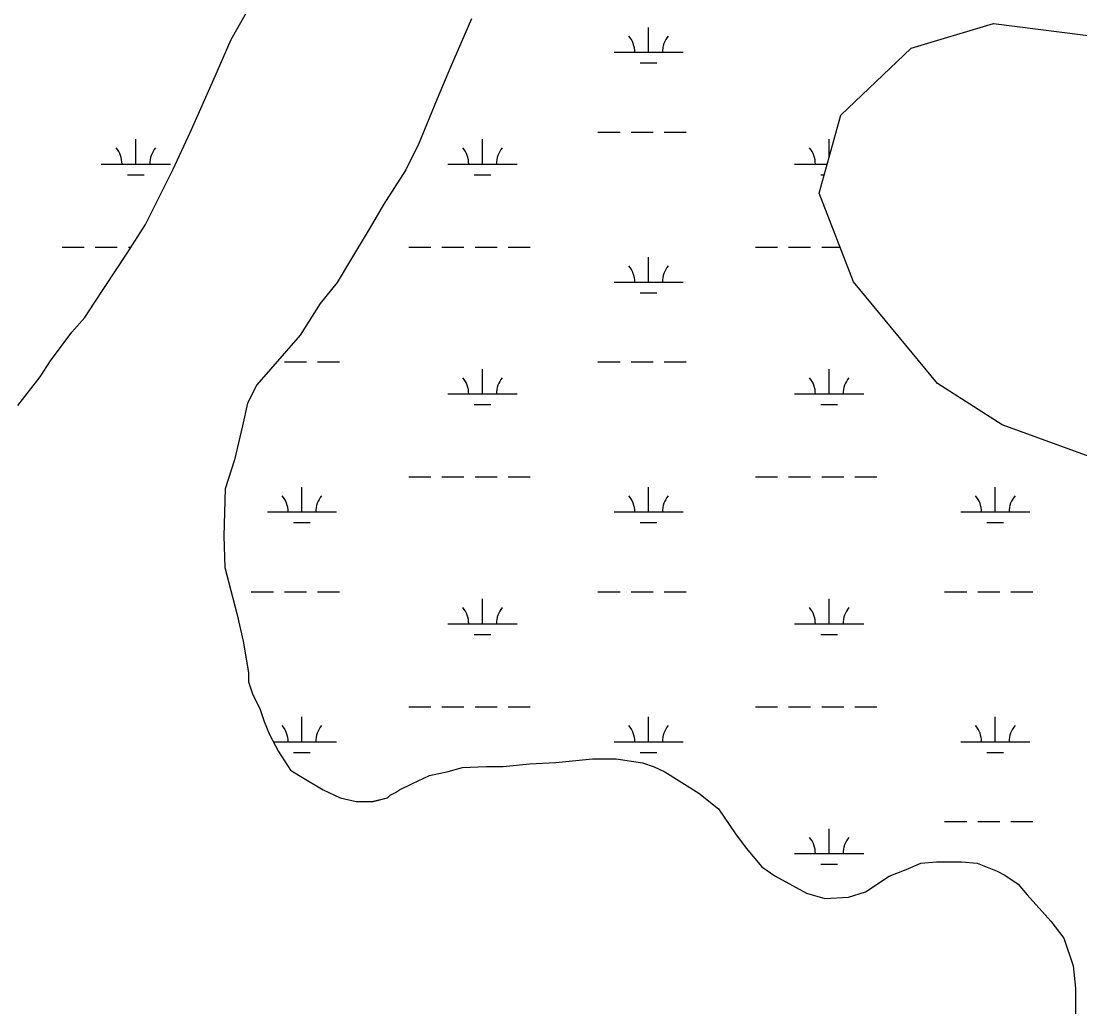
# Model space of a CAD drawing. Extents: x 3161564 to 3199464, y 849354 to 874788.
# Drawn here: x 3194556 to 3196089, y 861275 to 862702 of the extents above; entities that cross this region are included whole.
import ezdxf

# ---------------------------------------------------------------- set-up
doc = ezdxf.new("R2010")
doc.units = 0
for name, color, linetype in [('V-SITE-VEGE', 7, 'Continuous'), ('V-TOPO-SHOR', 7, 'Continuous'), ('V-WETL-SWMP', 7, 'Continuous')]:
    doc.layers.add(name, color=color, linetype=linetype)

msp = doc.modelspace()

# ---------------------------------------------------------------- linework, layer by layer
at = {"layer": 'V-SITE-VEGE'}
for p, q in [((3194860.3, 862675.4), (3194890.9, 862728.6)), ((3195208.4, 862705.3), (3195177.9, 862635)), ((3194837.4, 862622.2), (3194860.3, 862675.4)), ((3195177.9, 862635), (3195158.8, 862589.4)), ((3194801.1, 862540.5), (3194837.4, 862622.2)), ((3195158.8, 862589.4), (3195132.1, 862524.7)), ((3194776.3, 862487.3), (3194801.1, 862540.5)), ((3195132.1, 862524.7), (3195113, 862486.7)), ((3194736.3, 862407.5), (3194776.3, 862487.3)), ((3195113, 862486.7), (3195080.6, 862435.4)), ((3195080.6, 862435.4), (3195061.5, 862403.1)), ((3194709.6, 862365.7), (3194736.3, 862407.5)), ((3195061.5, 862403.1), (3195032.9, 862355.6)), ((3194677.1, 862316.3), (3194709.6, 862365.7)), ((3195032.9, 862355.6), (3195013.8, 862323.3)), ((3195013.8, 862323.3), (3194989, 862292.9)), ((3194661.9, 862293.5), (3194677.1, 862316.3)), ((3194648.5, 862272.6), (3194661.9, 862293.5)), ((3194989, 862292.9), (3194960.4, 862247.3)), ((3194629.5, 862251.7), (3194648.5, 862272.6)), ((3194599, 862209.9), (3194629.5, 862251.7)), ((3194960.4, 862247.3), (3194897.5, 862175.2)), ((3194583.7, 862187.1), (3194599, 862209.9)), ((3194551.3, 862145.3), (3194583.7, 862187.1)), ((3194897.5, 862175.2), (3194884.2, 862148.6)), ((3194884.2, 862148.6), (3194876.5, 862116.2)), ((3194876.5, 862116.2), (3194865, 862066.8)), ((3194865, 862066.8), (3194851.6, 862025)), ((3194851.6, 862025), (3194849.6, 861956.5)), ((3194849.6, 861956.5), (3194851.4, 861910.9)), ((3194851.4, 861910.9), (3194868.5, 861844.3)), ((3194868.5, 861844.3), (3194877.9, 861804.3)), ((3194877.9, 861804.3), (3194885.4, 861758.6)), ((3194885.4, 861758.6), (3194885.4, 861745.3)), ((3194885.4, 861745.3), (3194891.1, 861728.2)), ((3194891.1, 861728.2), (3194902.5, 861705.4)), ((3194902.5, 861705.4), (3194908.1, 861688.2)), ((3194908.1, 861688.2), (3194915.7, 861669.2)), ((3194915.7, 861669.2), (3194929, 861644.5)), ((3194929, 861644.5), (3194946.1, 861617.8)), ((3195330.3, 861628.6), (3195383.5, 861634.2)), ((3195383.5, 861634.2), (3195417.8, 861634.1)), ((3195417.8, 861634.1), (3195455.8, 861628.4)), ((3194946.1, 861617.8), (3194961.3, 861608.3)), ((3195174.3, 861615.5), (3195195.2, 861621.2)), ((3195195.2, 861621.2), (3195229.5, 861623)), ((3195229.5, 861623), (3195254.2, 861623)), ((3195254.2, 861623), (3195292.2, 861626.7)), ((3195292.2, 861626.7), (3195330.3, 861628.6)), ((3195455.8, 861628.4), (3195472.9, 861622.6)), ((3195472.9, 861622.6), (3195488.1, 861615)), ((3194961.3, 861608.3), (3194993.6, 861589.2)), ((3195122.9, 861598.5), (3195147.6, 861609.8)), ((3195147.6, 861609.8), (3195174.3, 861615.5)), ((3195488.1, 861615), (3195537.5, 861584.5)), ((3194993.6, 861589.2), (3195018.3, 861577.7)), ((3195090.5, 861581.4), (3195098.2, 861585.2)), ((3195098.2, 861585.2), (3195103.9, 861589)), ((3195103.9, 861589), (3195122.9, 861598.5)), ((3195018.3, 861577.7), (3195041.1, 861572)), ((3195041.1, 861572), (3195063.9, 861571.9)), ((3195063.9, 861571.9), (3195086.7, 861577.6)), ((3195086.7, 861577.6), (3195090.5, 861581.4)), ((3195537.5, 861584.5), (3195566, 861561.6)), ((3195566, 861561.6), (3195590.7, 861525.4)), ((3195590.7, 861525.4), (3195605.9, 861504.5)), ((3195605.9, 861504.5), (3195628.6, 861477.8)), ((3195628.6, 861477.8), (3195647.6, 861464.5)), ((3195837.8, 861473.6), (3195858.8, 861483.1)), ((3195858.8, 861483.1), (3195881.6, 861485)), ((3195881.6, 861485), (3195917.7, 861484.9)), ((3195917.7, 861484.9), (3195940.6, 861483)), ((3195940.6, 861483), (3195969.1, 861471.5)), ((3195647.6, 861464.5), (3195693.2, 861439.7)), ((3195778.8, 861441.4), (3195813.1, 861464.2)), ((3195813.1, 861464.2), (3195837.8, 861473.6)), ((3195969.1, 861471.5), (3195980.5, 861465.8)), ((3195980.5, 861465.8), (3195999.5, 861452.5)), ((3195999.5, 861452.5), (3196012.8, 861437.2)), ((3195693.2, 861439.7), (3195719.8, 861432)), ((3195719.8, 861432), (3195754.1, 861433.8)), ((3195754.1, 861433.8), (3195778.8, 861441.4)), ((3196012.8, 861437.2), (3196046.9, 861399.1)), ((3196046.9, 861399.1), (3196065.9, 861374.4)), ((3196065.9, 861374.4), (3196079.2, 861334.4)), ((3196079.2, 861334.4), (3196082.9, 861302.1)), ((3196082.9, 861302.1), (3196082.8, 861250.7))]:
    msp.add_line(p, q, dxfattribs=at)
at = {"layer": 'V-TOPO-SHOR'}
for p, q in [((3194860.3, 862675.4), (3194890.9, 862728.7)), ((3195208.4, 862705.3), (3195177.9, 862635)), ((3194837.4, 862622.2), (3194860.3, 862675.4)), ((3195177.9, 862635), (3195158.8, 862589.4)), ((3194801.1, 862540.5), (3194837.4, 862622.2)), ((3195158.8, 862589.4), (3195132.1, 862524.7)), ((3194776.3, 862487.3), (3194801.1, 862540.5)), ((3195132.1, 862524.7), (3195113, 862486.7)), ((3194736.3, 862407.5), (3194776.3, 862487.3)), ((3195113, 862486.7), (3195080.6, 862435.4)), ((3195080.6, 862435.4), (3195061.5, 862403.1)), ((3194709.6, 862365.7), (3194736.3, 862407.5)), ((3195061.5, 862403.1), (3195032.9, 862355.6)), ((3194677.1, 862316.3), (3194709.6, 862365.7)), ((3195032.9, 862355.6), (3195013.8, 862323.3)), ((3195013.8, 862323.3), (3194989, 862292.9)), ((3194661.9, 862293.5), (3194677.1, 862316.3)), ((3194648.5, 862272.6), (3194661.9, 862293.5)), ((3194989, 862292.9), (3194960.4, 862247.3)), ((3194629.5, 862251.7), (3194648.5, 862272.6)), ((3194599, 862209.9), (3194629.5, 862251.7)), ((3194960.4, 862247.3), (3194897.5, 862175.2)), ((3194583.7, 862187.1), (3194599, 862209.9)), ((3194551.3, 862145.3), (3194583.7, 862187.1)), ((3194897.5, 862175.2), (3194884.2, 862148.6)), ((3194884.2, 862148.6), (3194876.5, 862116.2)), ((3194876.5, 862116.2), (3194865, 862066.8)), ((3194865, 862066.8), (3194851.6, 862025)), ((3194851.6, 862025), (3194849.6, 861956.5)), ((3194849.6, 861956.5), (3194851.4, 861910.9)), ((3194851.4, 861910.9), (3194868.4, 861844.3)), ((3194868.4, 861844.3), (3194877.9, 861804.3)), ((3194877.9, 861804.3), (3194885.4, 861758.7)), ((3194885.4, 861758.7), (3194885.4, 861745.3)), ((3194885.4, 861745.3), (3194891.1, 861728.2)), ((3194891.1, 861728.2), (3194902.4, 861705.4)), ((3194902.4, 861705.4), (3194908.1, 861688.2)), ((3194908.1, 861688.2), (3194915.7, 861669.2)), ((3194915.7, 861669.2), (3194929, 861644.5)), ((3194929, 861644.5), (3194946, 861617.8)), ((3195330.3, 861628.6), (3195383.5, 861634.2)), ((3195383.5, 861634.2), (3195417.8, 861634.1)), ((3195417.8, 861634.1), (3195455.8, 861628.4)), ((3194946, 861617.8), (3194961.2, 861608.3)), ((3195174.3, 861615.5), (3195195.2, 861621.2)), ((3195195.2, 861621.2), (3195229.5, 861623)), ((3195229.5, 861623), (3195254.2, 861623)), ((3195254.2, 861623), (3195292.2, 861626.7)), ((3195292.2, 861626.7), (3195330.3, 861628.6)), ((3195455.8, 861628.4), (3195472.9, 861622.6)), ((3195472.9, 861622.6), (3195488.1, 861615)), ((3194961.2, 861608.3), (3194993.5, 861589.2)), ((3195122.9, 861598.5), (3195147.6, 861609.9)), ((3195147.6, 861609.9), (3195174.3, 861615.5)), ((3195488.1, 861615), (3195537.5, 861584.5)), ((3194993.5, 861589.2), (3195018.3, 861577.7)), ((3195090.5, 861581.4), (3195098.2, 861585.2)), ((3195098.2, 861585.2), (3195103.9, 861589)), ((3195103.9, 861589), (3195122.9, 861598.5)), ((3195018.3, 861577.7), (3195041.1, 861572)), ((3195041.1, 861572), (3195063.9, 861572)), ((3195063.9, 861572), (3195086.7, 861577.6)), ((3195086.7, 861577.6), (3195090.5, 861581.4)), ((3195537.5, 861584.5), (3195566, 861561.6)), ((3195566, 861561.6), (3195590.7, 861525.4)), ((3195590.7, 861525.4), (3195605.8, 861504.5)), ((3195605.8, 861504.5), (3195628.6, 861477.8)), ((3195628.6, 861477.8), (3195647.6, 861464.5)), ((3195837.8, 861473.7), (3195858.8, 861483.1)), ((3195858.8, 861483.1), (3195881.6, 861485)), ((3195881.6, 861485), (3195917.7, 861484.9)), ((3195917.7, 861484.9), (3195940.6, 861483)), ((3195940.6, 861483), (3195969.1, 861471.5)), ((3195647.6, 861464.5), (3195693.2, 861439.7)), ((3195778.8, 861441.4), (3195813.1, 861464.2)), ((3195813.1, 861464.2), (3195837.8, 861473.7)), ((3195969.1, 861471.5), (3195980.5, 861465.8)), ((3195980.5, 861465.8), (3195999.5, 861452.5)), ((3195999.5, 861452.5), (3196012.8, 861437.2)), ((3195693.2, 861439.7), (3195719.8, 861432)), ((3195719.8, 861432), (3195754.1, 861433.9)), ((3195754.1, 861433.9), (3195778.8, 861441.4)), ((3196012.8, 861437.2), (3196046.9, 861399.1)), ((3196046.9, 861399.1), (3196065.9, 861374.4)), ((3196065.9, 861374.4), (3196079.2, 861334.4)), ((3196079.2, 861334.4), (3196082.9, 861302.1)), ((3196082.9, 861302.1), (3196082.8, 861250.7))]:
    msp.add_line(p, q, dxfattribs=at)
at = {"layer": 'V-WETL-SWMP'}
for p, q in [((3194860.3, 862675.4), (3194890.9, 862728.7)), ((3195208.4, 862705.3), (3195177.9, 862635)), ((3195464.7, 862656.7), (3195464.7, 862692.7)), ((3195844.6, 862662.6), (3195964.2, 862698.2)), ((3195964.2, 862698.2), (3196184.2, 862670.7)), ((3194837.4, 862622.2), (3194860.3, 862675.4)), ((3195742.9, 862565.5), (3195844.6, 862662.6)), ((3195414.7, 862656.7), (3195514.7, 862656.7)), ((3195177.9, 862635), (3195158.8, 862589.4)), ((3195452.7, 862641.2), (3195476.7, 862641.2)), ((3194801.1, 862540.5), (3194837.4, 862622.2)), ((3195158.8, 862589.4), (3195132.1, 862524.7)), ((3195711.5, 862452.8), (3195742.9, 862565.5)), ((3194776.3, 862487.3), (3194801.1, 862540.5)), ((3195391.3, 862541.2), (3195423.3, 862541.2)), ((3195439.3, 862541.2), (3195471.3, 862541.2)), ((3195487.3, 862541.2), (3195519.3, 862541.2)), ((3194722.3, 862494.8), (3194722.3, 862530.8)), ((3195132.1, 862524.7), (3195113, 862486.7)), ((3195224.2, 862494.8), (3195224.2, 862530.8)), ((3195726.1, 862505.4), (3195726.1, 862530.8)), ((3194672.3, 862494.8), (3194772.3, 862494.8)), ((3195174.2, 862494.8), (3195274.2, 862494.8)), ((3195676.1, 862494.8), (3195723.2, 862494.8)), ((3194710.3, 862479.4), (3194734.3, 862479.4)), ((3194736.3, 862407.5), (3194776.3, 862487.3)), ((3195113, 862486.7), (3195080.6, 862435.4)), ((3195212.2, 862479.4), (3195236.2, 862479.4)), ((3195714.1, 862479.4), (3195718.9, 862479.4)), ((3195761.2, 862324.5), (3195711.5, 862452.8)), ((3195080.6, 862435.4), (3195061.5, 862403.1)), ((3194709.6, 862365.7), (3194736.3, 862407.5)), ((3195061.5, 862403.1), (3195032.9, 862355.6)), ((3194615.5, 862374.7), (3194647.5, 862374.7)), ((3194663.5, 862374.7), (3194695.5, 862374.7)), ((3194711.5, 862374.7), (3194715.3, 862374.7)), ((3195117.4, 862374.7), (3195149.4, 862374.7)), ((3195165.4, 862374.7), (3195197.4, 862374.7)), ((3195213.4, 862374.7), (3195245.4, 862374.7)), ((3195261.4, 862374.7), (3195293.4, 862374.7)), ((3195619.3, 862374.7), (3195651.3, 862374.7)), ((3195667.3, 862374.7), (3195699.3, 862374.7)), ((3195715.3, 862374.7), (3195741.8, 862374.7)), ((3194677.1, 862316.3), (3194709.6, 862365.7)), ((3195032.9, 862355.6), (3195013.8, 862323.3)), ((3195464.7, 862324), (3195464.7, 862360)), ((3195013.8, 862323.3), (3194989, 862292.9)), ((3195414.7, 862324), (3195514.7, 862324)), ((3195883, 862177.1), (3195761.2, 862324.5)), ((3194661.9, 862293.5), (3194677.1, 862316.3)), ((3195452.7, 862308.6), (3195476.7, 862308.6)), ((3194648.5, 862272.6), (3194661.9, 862293.5)), ((3194989, 862292.9), (3194960.4, 862247.3)), ((3194629.5, 862251.7), (3194648.5, 862272.6)), ((3194599, 862209.9), (3194629.5, 862251.7)), ((3194960.4, 862247.3), (3194897.5, 862175.2)), ((3194583.7, 862187.1), (3194599, 862209.9)), ((3194937.4, 862208.6), (3194969.4, 862208.6)), ((3194985.4, 862208.6), (3195017.4, 862208.6)), ((3195391.3, 862208.6), (3195423.3, 862208.6)), ((3195439.3, 862208.6), (3195471.3, 862208.6)), ((3195487.3, 862208.6), (3195519.3, 862208.6)), ((3194551.3, 862145.3), (3194583.7, 862187.1)), ((3195224.2, 862162.1), (3195224.2, 862198.1)), ((3195726.1, 862162.1), (3195726.1, 862198.1)), ((3194897.5, 862175.2), (3194884.2, 862148.6)), ((3195976.5, 862117.6), (3195883, 862177.1)), ((3195174.2, 862162.1), (3195274.2, 862162.1)), ((3195676.1, 862162.1), (3195776.1, 862162.1)), ((3194884.2, 862148.6), (3194876.5, 862116.2)), ((3195212.2, 862146.7), (3195236.2, 862146.7)), ((3195714.1, 862146.7), (3195738.1, 862146.7)), ((3194876.5, 862116.2), (3194865, 862066.8)), ((3196163.2, 862049.5), (3195976.5, 862117.6)), ((3194865, 862066.8), (3194851.6, 862025)), ((3195117.4, 862042.1), (3195149.4, 862042.1)), ((3195165.4, 862042.1), (3195197.4, 862042.1)), ((3195213.4, 862042.1), (3195245.4, 862042.1)), ((3195261.4, 862042.1), (3195293.4, 862042.1)), ((3195619.3, 862042.1), (3195651.3, 862042.1)), ((3195667.3, 862042.1), (3195699.3, 862042.1)), ((3195715.3, 862042.1), (3195747.3, 862042.1)), ((3195763.3, 862042.1), (3195795.3, 862042.1)), ((3194851.6, 862025), (3194849.6, 861956.5)), ((3194962.8, 861991.3), (3194962.8, 862027.3)), ((3195464.7, 861991.3), (3195464.7, 862027.3)), ((3195966.6, 861991.3), (3195966.6, 862027.3)), ((3194912.8, 861991.3), (3195012.8, 861991.3)), ((3195414.7, 861991.3), (3195514.7, 861991.3)), ((3195916.6, 861991.3), (3196016.6, 861991.3)), ((3194950.8, 861975.9), (3194974.8, 861975.9)), ((3195452.7, 861975.9), (3195476.7, 861975.9)), ((3195954.6, 861975.9), (3195978.6, 861975.9)), ((3194849.6, 861956.5), (3194851.4, 861910.9)), ((3194851.4, 861910.9), (3194868.4, 861844.3)), ((3194889.4, 861875.9), (3194921.4, 861875.9)), ((3194937.4, 861875.9), (3194969.4, 861875.9)), ((3194985.4, 861875.9), (3195017.4, 861875.9)), ((3195224.2, 861829.5), (3195224.2, 861865.5)), ((3195391.3, 861875.9), (3195423.3, 861875.9)), ((3195439.3, 861875.9), (3195471.3, 861875.9)), ((3195487.3, 861875.9), (3195519.3, 861875.9)), ((3195726.1, 861829.5), (3195726.1, 861865.5)), ((3195893.2, 861875.9), (3195925.2, 861875.9)), ((3195941.2, 861875.9), (3195973.2, 861875.9)), ((3195989.2, 861875.9), (3196021.2, 861875.9)), ((3194868.4, 861844.3), (3194877.9, 861804.3)), ((3195174.2, 861829.5), (3195274.2, 861829.5)), ((3195676.1, 861829.5), (3195776.1, 861829.5)), ((3194877.9, 861804.3), (3194885.4, 861758.7)), ((3195212.2, 861814), (3195236.2, 861814)), ((3195714.1, 861814), (3195738.1, 861814)), ((3194885.4, 861758.7), (3194885.4, 861745.3)), ((3194885.4, 861745.3), (3194891.1, 861728.2)), ((3194891.1, 861728.2), (3194902.4, 861705.4)), ((3195117.4, 861709.4), (3195149.4, 861709.4)), ((3195165.4, 861709.4), (3195197.4, 861709.4)), ((3195213.4, 861709.4), (3195245.4, 861709.4)), ((3195261.4, 861709.4), (3195293.4, 861709.4)), ((3195619.3, 861709.4), (3195651.3, 861709.4)), ((3195667.3, 861709.4), (3195699.3, 861709.4)), ((3195715.3, 861709.4), (3195747.3, 861709.4)), ((3195763.3, 861709.4), (3195795.3, 861709.4)), ((3194902.4, 861705.4), (3194908.1, 861688.2)), ((3194962.8, 861658.7), (3194962.8, 861694.7)), ((3195464.7, 861658.7), (3195464.7, 861694.7)), ((3195966.6, 861658.7), (3195966.6, 861694.7)), ((3194908.1, 861688.2), (3194915.7, 861669.2)), ((3194915.7, 861669.2), (3194929, 861644.5)), ((3194921.4, 861658.7), (3195012.8, 861658.7)), ((3195414.7, 861658.7), (3195514.7, 861658.7)), ((3195916.6, 861658.7), (3196016.6, 861658.7)), ((3194929, 861644.5), (3194946, 861617.8)), ((3194950.8, 861643.2), (3194974.8, 861643.2)), ((3195330.3, 861628.6), (3195383.5, 861634.2)), ((3195383.5, 861634.2), (3195417.8, 861634.1)), ((3195417.8, 861634.1), (3195455.8, 861628.4)), ((3195452.7, 861643.2), (3195476.7, 861643.2)), ((3195954.6, 861643.2), (3195978.6, 861643.2)), ((3194946, 861617.8), (3194961.2, 861608.3)), ((3195174.3, 861615.5), (3195195.2, 861621.2)), ((3195195.2, 861621.2), (3195229.5, 861623)), ((3195229.5, 861623), (3195254.2, 861623)), ((3195254.2, 861623), (3195292.2, 861626.7)), ((3195292.2, 861626.7), (3195330.3, 861628.6)), ((3195455.8, 861628.4), (3195472.9, 861622.6)), ((3195472.9, 861622.6), (3195488.1, 861615)), ((3194961.2, 861608.3), (3194993.5, 861589.2)), ((3195122.9, 861598.5), (3195147.6, 861609.9)), ((3195147.6, 861609.9), (3195174.3, 861615.5)), ((3195488.1, 861615), (3195537.5, 861584.5)), ((3194993.5, 861589.2), (3195018.3, 861577.7)), ((3195090.5, 861581.4), (3195098.2, 861585.2)), ((3195098.2, 861585.2), (3195103.9, 861589)), ((3195103.9, 861589), (3195122.9, 861598.5)), ((3195018.3, 861577.7), (3195041.1, 861572)), ((3195041.1, 861572), (3195063.9, 861572)), ((3195063.9, 861572), (3195086.7, 861577.6)), ((3195086.7, 861577.6), (3195090.5, 861581.4)), ((3195537.5, 861584.5), (3195566, 861561.6)), ((3195566, 861561.6), (3195590.7, 861525.4)), ((3195893.2, 861543.2), (3195925.2, 861543.2)), ((3195941.2, 861543.2), (3195973.2, 861543.2)), ((3195989.2, 861543.2), (3196021.2, 861543.2)), ((3195590.7, 861525.4), (3195605.8, 861504.5)), ((3195726.1, 861496.8), (3195726.1, 861532.8)), ((3195605.8, 861504.5), (3195628.6, 861477.8)), ((3195676.1, 861496.8), (3195776.1, 861496.8)), ((3195628.6, 861477.8), (3195647.6, 861464.5)), ((3195714.1, 861481.4), (3195738.1, 861481.4)), ((3195837.8, 861473.7), (3195858.8, 861483.1)), ((3195858.8, 861483.1), (3195881.6, 861485)), ((3195881.6, 861485), (3195917.7, 861484.9)), ((3195917.7, 861484.9), (3195940.6, 861483)), ((3195940.6, 861483), (3195969.1, 861471.5)), ((3195647.6, 861464.5), (3195693.2, 861439.7)), ((3195778.8, 861441.4), (3195813.1, 861464.2)), ((3195813.1, 861464.2), (3195837.8, 861473.7)), ((3195969.1, 861471.5), (3195980.5, 861465.8)), ((3195980.5, 861465.8), (3195999.5, 861452.5)), ((3195999.5, 861452.5), (3196012.8, 861437.2)), ((3195693.2, 861439.7), (3195719.8, 861432)), ((3195719.8, 861432), (3195754.1, 861433.9)), ((3195754.1, 861433.9), (3195778.8, 861441.4)), ((3196012.8, 861437.2), (3196046.9, 861399.1)), ((3196046.9, 861399.1), (3196065.9, 861374.4)), ((3196065.9, 861374.4), (3196079.2, 861334.4)), ((3196079.2, 861334.4), (3196082.9, 861302.1)), ((3196082.9, 861302.1), (3196082.8, 861250.7))]:
    msp.add_line(p, q, dxfattribs=at)
for centre, start, end in [((3195409.5, 862657.2), 359.2282, 40.7718), ((3195519.9, 862657.2), 139.2282, 180.7718), ((3194667.1, 862495.3), 359.2282, 40.7718), ((3194777.6, 862495.3), 139.2282, 180.7718), ((3195169, 862495.3), 359.2282, 40.7718), ((3195279.5, 862495.3), 139.2282, 180.7718), ((3195670.9, 862495.3), 359.2282, 40.7718), ((3195409.5, 862324.5), 359.2282, 40.7718), ((3195519.9, 862324.5), 139.2282, 180.7718), ((3195169, 862162.6), 359.2282, 40.7718), ((3195279.5, 862162.6), 139.2282, 180.7718), ((3195670.9, 862162.6), 359.2282, 40.7718), ((3195781.4, 862162.6), 139.2282, 180.7718), ((3194907.6, 861991.8), 359.2282, 40.7718), ((3195018, 861991.8), 139.2282, 180.7718), ((3195409.5, 861991.8), 359.2282, 40.7718), ((3195519.9, 861991.8), 139.2282, 180.7718), ((3195911.4, 861991.8), 359.2282, 40.7718), ((3196021.9, 861991.8), 139.2282, 180.7718), ((3195169, 861829.9), 359.2282, 40.7718), ((3195279.5, 861829.9), 139.2282, 180.7718), ((3195670.9, 861829.9), 359.2282, 40.7718), ((3195781.4, 861829.9), 139.2282, 180.7718), ((3194907.6, 861659.1), 359.2282, 40.7718), ((3195018, 861659.1), 139.2282, 180.7718), ((3195409.5, 861659.1), 359.2282, 40.7718), ((3195519.9, 861659.1), 139.2282, 180.7718), ((3195911.4, 861659.1), 359.2282, 40.7718), ((3196021.9, 861659.1), 139.2282, 180.7718), ((3195670.9, 861497.3), 359.2282, 40.7718), ((3195781.4, 861497.3), 139.2282, 180.7718)]:
    msp.add_arc(centre, 35.2, start, end, dxfattribs=at)

doc.saveas('drawing.dxf')
